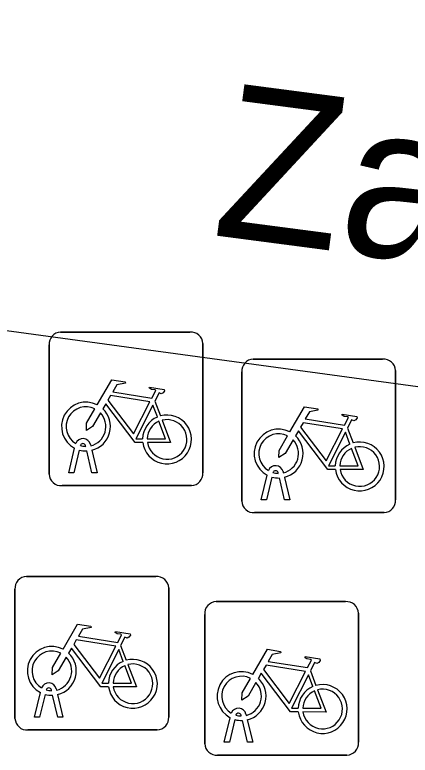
# Model space of a CAD drawing. Extents: x 155888 to 156864, y 383882 to 384671.
# Drawn here: x 156253.779 to 156256.348, y 383955.426 to 383960.244 of the extents above; entities that cross this region are included whole.
import ezdxf

# ---------------------------------------------------------------- set-up
doc = ezdxf.new("R2010")
doc.units = 0
for name, color, linetype in [('IMGEO_Fietsenrek', 7, 'Continuous'), ('IMGEO_Fietspad_gesloten', 7, 'Continuous'), ('IMGEO_Openbare_ruimte_label', 7, 'Continuous')]:
    doc.layers.add(name, color=color, linetype=linetype)

msp = doc.modelspace()

# ---------------------------------------------------------------- linework, layer by layer
at = {"layer": 'IMGEO_Fietsenrek'}
for p, q in [((156254.0759, 383958.1795), (156254.9168, 383958.1795)), ((156254.9168, 383958.1795), (156254.0759, 383958.1795)), ((156254.0015, 383957.2549), (156254.0015, 383958.0958)), ((156254.0015, 383958.0958), (156254.0015, 383957.2549)), ((156255.0005, 383958.1051), (156255.0005, 383957.2642)), ((156255.0005, 383957.2642), (156255.0005, 383958.1051)), ((156255.3279, 383958.0035), (156256.1688, 383958.0035)), ((156256.1688, 383958.0035), (156255.3279, 383958.0035)), ((156255.2535, 383957.0789), (156255.2535, 383957.9198)), ((156255.2535, 383957.9198), (156255.2535, 383957.0789)), ((156256.2525, 383957.9291), (156256.2525, 383957.0882)), ((156256.2525, 383957.0882), (156256.2525, 383957.9291)), ((156254.6882, 383957.7292), (156254.7245, 383957.634)), ((156255.9402, 383957.5532), (156255.9765, 383957.458)), ((156254.1285, 383957.2643), (156254.1668, 383957.4243)), ((156254.2389, 383957.4359), (156254.2379, 383957.4402)), ((156254.2696, 383957.4474), (156254.2714, 383957.4395)), ((156254.1972, 383957.4121), (156254.1619, 383957.2643)), ((156254.28, 383957.2643), (156254.2461, 383957.406)), ((156254.2784, 383957.4103), (156254.3134, 383957.2643)), ((156254.1619, 383957.2643), (156254.1285, 383957.2643)), ((156254.3134, 383957.2643), (156254.28, 383957.2643)), ((156255.3805, 383957.0883), (156255.4188, 383957.2483)), ((156255.4492, 383957.2361), (156255.4139, 383957.0883)), ((156255.4909, 383957.2599), (156255.4899, 383957.2642)), ((156255.532, 383957.0883), (156255.4981, 383957.23)), ((156255.5216, 383957.2714), (156255.5234, 383957.2635)), ((156255.5304, 383957.2343), (156255.5654, 383957.0883)), ((156254.9261, 383957.1805), (156254.0852, 383957.1805)), ((156254.0852, 383957.1805), (156254.9261, 383957.1805)), ((156255.4139, 383957.0883), (156255.3805, 383957.0883)), ((156255.5654, 383957.0883), (156255.532, 383957.0883)), ((156256.1781, 383957.0045), (156255.3372, 383957.0045)), ((156255.3372, 383957.0045), (156256.1781, 383957.0045)), ((156253.8539, 383956.5895), (156254.6948, 383956.5895)), ((156254.6948, 383956.5895), (156253.8539, 383956.5895)), ((156253.7795, 383955.6649), (156253.7795, 383956.5058)), ((156253.7795, 383956.5058), (156253.7795, 383955.6649)), ((156254.7785, 383956.5151), (156254.7785, 383955.6742)), ((156254.7785, 383955.6742), (156254.7785, 383956.5151)), ((156255.0869, 383956.4255), (156255.9278, 383956.4255)), ((156255.9278, 383956.4255), (156255.0869, 383956.4255)), ((156255.0125, 383955.5009), (156255.0125, 383956.3418)), ((156255.0125, 383956.3418), (156255.0125, 383955.5009)), ((156256.0115, 383956.3511), (156256.0115, 383955.5102)), ((156256.0115, 383955.5102), (156256.0115, 383956.3511)), ((156254.4662, 383956.1392), (156254.5025, 383956.044)), ((156255.6992, 383955.9752), (156255.7355, 383955.88)), ((156253.9065, 383955.6743), (156253.9448, 383955.8343)), ((156254.0169, 383955.8459), (156254.0159, 383955.8502)), ((156254.0476, 383955.8574), (156254.0494, 383955.8495)), ((156253.9752, 383955.8221), (156253.9399, 383955.6743)), ((156254.058, 383955.6743), (156254.0241, 383955.816)), ((156254.0564, 383955.8203), (156254.0914, 383955.6743)), ((156255.2499, 383955.6819), (156255.2489, 383955.6862)), ((156255.2806, 383955.6934), (156255.2824, 383955.6855)), ((156253.9399, 383955.6743), (156253.9065, 383955.6743)), ((156254.0914, 383955.6743), (156254.058, 383955.6743)), ((156255.1395, 383955.5103), (156255.1778, 383955.6703)), ((156255.2082, 383955.6581), (156255.1729, 383955.5103)), ((156255.291, 383955.5103), (156255.2571, 383955.652)), ((156255.2894, 383955.6563), (156255.3244, 383955.5103)), ((156254.7041, 383955.5905), (156253.8632, 383955.5905)), ((156253.8632, 383955.5905), (156254.7041, 383955.5905)), ((156255.1729, 383955.5103), (156255.1395, 383955.5103)), ((156255.3244, 383955.5103), (156255.291, 383955.5103)), ((156255.9371, 383955.4265), (156255.0962, 383955.4265)), ((156255.0962, 383955.4265), (156255.9371, 383955.4265))]:
    msp.add_line(p, q, dxfattribs=at)
for points in [[(156254.3141, 383957.7062), (156254.4088, 383957.8697), (156254.495, 383957.8559), (156254.4967, 383957.8472), (156254.4406, 383957.8363), (156254.4144, 383957.791), (156254.6696, 383957.7502)], [(156254.6696, 383957.7502), (156254.6946, 383957.799), (156254.6895, 383957.803), (156254.6663, 383957.8067), (156254.6536, 383957.8142), (156254.6526, 383957.8173), (156254.6548, 383957.8219), (156254.7496, 383957.8068), (156254.7519, 383957.7965), (156254.7425, 383957.7841), (156254.7301, 383957.7777), (156254.7156, 383957.7839), (156254.6882, 383957.7292)], [(156254.6567, 383957.725), (156254.3999, 383957.766), (156254.3832, 383957.7372), (156254.5502, 383957.5169), (156254.6567, 383957.725)], [(156254.6098, 383957.4615), (156254.5601, 383957.4616), (156254.3694, 383957.7133), (156254.3504, 383957.6805)], [(156254.3348, 383957.6537), (156254.2832, 383957.5645), (156254.2433, 383957.5385), (156254.2445, 383957.586), (156254.299, 383957.6802)], [(156254.7047, 383957.627), (156254.6754, 383957.7038), (156254.566, 383957.4857), (156254.6087, 383957.4856)], [(156255.5661, 383957.5302), (156255.6608, 383957.6937), (156255.747, 383957.6799), (156255.7487, 383957.6712), (156255.6926, 383957.6603), (156255.6664, 383957.615), (156255.9216, 383957.5742)], [(156255.9216, 383957.5742), (156255.9466, 383957.623), (156255.9415, 383957.627), (156255.9183, 383957.6307), (156255.9056, 383957.6382), (156255.9046, 383957.6413), (156255.9068, 383957.6459), (156256.0016, 383957.6308), (156256.0039, 383957.6205), (156255.9945, 383957.6081), (156255.9821, 383957.6017), (156255.9676, 383957.6079), (156255.9402, 383957.5532)], [(156254.6387, 383957.4855), (156254.7586, 383957.4853), (156254.7154, 383957.5989)], [(156254.7352, 383957.6058), (156254.7902, 383957.4612), (156254.6401, 383957.4615)], [(156255.9087, 383957.549), (156255.6519, 383957.59), (156255.6352, 383957.5612), (156255.8022, 383957.3409), (156255.9087, 383957.549)], [(156255.8618, 383957.2855), (156255.8121, 383957.2856), (156255.6214, 383957.5373), (156255.6024, 383957.5045)], [(156255.9567, 383957.451), (156255.9274, 383957.5278), (156255.818, 383957.3097), (156255.8607, 383957.3096)], [(156255.5868, 383957.4777), (156255.5352, 383957.3885), (156255.4953, 383957.3625), (156255.4965, 383957.41), (156255.551, 383957.5042)], [(156255.8907, 383957.3095), (156256.0106, 383957.3093), (156255.9674, 383957.4229)], [(156255.9872, 383957.4298), (156256.0422, 383957.2852), (156255.8921, 383957.2855)], [(156254.0921, 383956.1162), (156254.1868, 383956.2797), (156254.273, 383956.2659), (156254.2747, 383956.2572), (156254.2186, 383956.2463), (156254.1924, 383956.201), (156254.4476, 383956.1602)], [(156254.4476, 383956.1602), (156254.4726, 383956.209), (156254.4675, 383956.213), (156254.4443, 383956.2167), (156254.4316, 383956.2242), (156254.4306, 383956.2273), (156254.4328, 383956.2319), (156254.5276, 383956.2168), (156254.5299, 383956.2065), (156254.5205, 383956.1941), (156254.5081, 383956.1877), (156254.4936, 383956.1939), (156254.4662, 383956.1392)], [(156254.4347, 383956.135), (156254.1779, 383956.176), (156254.1612, 383956.1472), (156254.3282, 383955.9269), (156254.4347, 383956.135)], [(156254.3878, 383955.8715), (156254.3381, 383955.8716), (156254.1474, 383956.1233), (156254.1284, 383956.0905)], [(156254.1128, 383956.0637), (156254.0612, 383955.9745), (156254.0213, 383955.9485), (156254.0225, 383955.996), (156254.077, 383956.0902)], [(156254.4827, 383956.037), (156254.4534, 383956.1138), (156254.344, 383955.8957), (156254.3867, 383955.8956)], [(156255.3251, 383955.9522), (156255.4198, 383956.1157), (156255.506, 383956.1019), (156255.5077, 383956.0932), (156255.4516, 383956.0823), (156255.4254, 383956.037), (156255.6806, 383955.9962)], [(156255.6806, 383955.9962), (156255.7056, 383956.045), (156255.7005, 383956.049), (156255.6773, 383956.0527), (156255.6646, 383956.0602), (156255.6636, 383956.0633), (156255.6658, 383956.0679), (156255.7606, 383956.0528), (156255.7629, 383956.0425), (156255.7535, 383956.0301), (156255.7411, 383956.0237), (156255.7266, 383956.0299), (156255.6992, 383955.9752)], [(156254.4167, 383955.8955), (156254.5366, 383955.8953), (156254.4934, 383956.0089)], [(156254.5132, 383956.0158), (156254.5682, 383955.8712), (156254.4181, 383955.8715)], [(156255.6677, 383955.971), (156255.4109, 383956.012), (156255.3942, 383955.9832), (156255.5612, 383955.7629), (156255.6677, 383955.971)], [(156255.3458, 383955.8997), (156255.2942, 383955.8105), (156255.2543, 383955.7845), (156255.2555, 383955.832), (156255.31, 383955.9262)], [(156255.6208, 383955.7075), (156255.5711, 383955.7076), (156255.3804, 383955.9593), (156255.3614, 383955.9265)], [(156255.7157, 383955.873), (156255.6864, 383955.9498), (156255.577, 383955.7317), (156255.6197, 383955.7316)], [(156255.6497, 383955.7315), (156255.7696, 383955.7313), (156255.7264, 383955.8449)], [(156255.7462, 383955.8518), (156255.8012, 383955.7072), (156255.6511, 383955.7075)]]:
    msp.add_lwpolyline(points, dxfattribs=at)
for centre, radius, start, end in [((156254.0792, 383958.1016), 0.0779, 92.4484, 184.2845), ((156254.0792, 383958.1016), 0.0779, 92.4484, 184.2845), ((156254.9226, 383958.1018), 0.0779, 2.4484, 94.2845), ((156254.9226, 383958.1018), 0.0779, 2.4484, 94.2845), ((156255.3312, 383957.9256), 0.0779, 92.4484, 184.2845), ((156255.3312, 383957.9256), 0.0779, 92.4484, 184.2845), ((156256.1746, 383957.9258), 0.0779, 2.4484, 94.2845), ((156256.1746, 383957.9258), 0.0779, 2.4484, 94.2845), ((156254.2411, 383957.5649), 0.159, 62.6766, 242.1369), ((156254.2411, 383957.5649), 0.129, 63.3192, 238.903), ((156254.2411, 383957.5649), 0.159, 283.5766, 46.6042), ((156254.2411, 383957.5649), 0.129, 283.6043, 43.4302), ((156254.7677, 383957.4809), 0.159, 113.3408, 178.3217), ((156254.7677, 383957.4809), 0.159, 187.0065, 105.7708), ((156254.7677, 383957.4809), 0.129, 113.923, 177.9556), ((156254.7677, 383957.4809), 0.129, 188.6715, 104.5883), ((156255.4931, 383957.3889), 0.159, 62.6766, 242.1369), ((156255.4931, 383957.3889), 0.129, 63.3192, 238.903), ((156254.2209, 383957.4363), 0.0499, 12.8025, 158.6934), ((156255.4931, 383957.3889), 0.129, 283.6043, 43.4302), ((156255.4931, 383957.3889), 0.159, 283.5766, 46.6042), ((156254.2209, 383957.4363), 0.0174, 12.8025, 163.4502), ((156254.2411, 383957.5649), 0.129, 253.415, 269.0204), ((156256.0197, 383957.3049), 0.159, 113.3408, 178.3217), ((156256.0197, 383957.3049), 0.159, 187.0065, 105.7708), ((156256.0197, 383957.3049), 0.129, 113.923, 177.9556), ((156256.0197, 383957.3049), 0.129, 188.6715, 104.5883), ((156254.2411, 383957.5649), 0.159, 253.9967, 271.7867), ((156255.4729, 383957.2603), 0.0499, 12.8025, 158.6934), ((156255.4729, 383957.2603), 0.0174, 12.8025, 163.4502), ((156254.0794, 383957.2582), 0.0779, 182.4484, 274.2845), ((156254.0794, 383957.2582), 0.0779, 182.4484, 274.2845), ((156254.9228, 383957.2584), 0.0779, 272.4484, 4.2845), ((156254.9228, 383957.2584), 0.0779, 272.4484, 4.2845), ((156255.4931, 383957.3889), 0.159, 253.9967, 271.7867), ((156255.4931, 383957.3889), 0.129, 253.415, 269.0204), ((156256.1748, 383957.0824), 0.0779, 272.4484, 4.2845), ((156256.1748, 383957.0824), 0.0779, 272.4484, 4.2845), ((156255.3314, 383957.0822), 0.0779, 182.4484, 274.2845), ((156255.3314, 383957.0822), 0.0779, 182.4484, 274.2845), ((156253.8572, 383956.5116), 0.0779, 92.4484, 184.2845), ((156253.8572, 383956.5116), 0.0779, 92.4484, 184.2845), ((156254.7006, 383956.5118), 0.0779, 2.4484, 94.2845), ((156254.7006, 383956.5118), 0.0779, 2.4484, 94.2845), ((156255.0902, 383956.3476), 0.0779, 92.4484, 184.2845), ((156255.0902, 383956.3476), 0.0779, 92.4484, 184.2845), ((156255.9336, 383956.3478), 0.0779, 2.4484, 94.2845), ((156255.9336, 383956.3478), 0.0779, 2.4484, 94.2845), ((156254.0191, 383955.9749), 0.159, 62.6766, 242.1369), ((156254.0191, 383955.9749), 0.129, 63.3192, 238.903), ((156254.0191, 383955.9749), 0.159, 283.5766, 46.6042), ((156254.0191, 383955.9749), 0.129, 283.6043, 43.4302), ((156254.5457, 383955.8909), 0.159, 113.3408, 178.3217), ((156254.5457, 383955.8909), 0.159, 187.0065, 105.7708), ((156254.5457, 383955.8909), 0.129, 113.923, 177.9556), ((156254.5457, 383955.8909), 0.129, 188.6715, 104.5883), ((156255.2521, 383955.8109), 0.159, 62.6766, 242.1369), ((156255.2521, 383955.8109), 0.129, 63.3192, 238.903), ((156255.2521, 383955.8109), 0.159, 283.5766, 46.6042), ((156253.9989, 383955.8463), 0.0499, 12.8025, 158.6934), ((156255.2521, 383955.8109), 0.129, 283.6043, 43.4302), ((156255.7787, 383955.7269), 0.159, 187.0065, 105.7708), ((156253.9989, 383955.8463), 0.0174, 12.8025, 163.4502), ((156254.0191, 383955.9749), 0.129, 253.415, 269.0204), ((156255.7787, 383955.7269), 0.159, 113.3408, 178.3217), ((156255.7787, 383955.7269), 0.129, 113.923, 177.9556), ((156255.7787, 383955.7269), 0.129, 188.6715, 104.5883), ((156254.0191, 383955.9749), 0.159, 253.9967, 271.7867), ((156255.2319, 383955.6823), 0.0499, 12.8025, 158.6934), ((156255.2319, 383955.6823), 0.0174, 12.8025, 163.4502), ((156255.2521, 383955.8109), 0.129, 253.415, 269.0204), ((156253.8574, 383955.6682), 0.0779, 182.4484, 274.2845), ((156253.8574, 383955.6682), 0.0779, 182.4484, 274.2845), ((156254.7008, 383955.6684), 0.0779, 272.4484, 4.2845), ((156254.7008, 383955.6684), 0.0779, 272.4484, 4.2845), ((156255.2521, 383955.8109), 0.159, 253.9967, 271.7867), ((156255.0904, 383955.5042), 0.0779, 182.4484, 274.2845), ((156255.0904, 383955.5042), 0.0779, 182.4484, 274.2845), ((156255.9338, 383955.5044), 0.0779, 272.4484, 4.2845), ((156255.9338, 383955.5044), 0.0779, 272.4484, 4.2845)]:
    msp.add_arc(centre, radius, start, end, dxfattribs=at)
at = {"layer": 'IMGEO_Fietspad_gesloten'}
msp.add_lwpolyline([(156238.656, 383960.244), (156256.907, 383957.756)], dxfattribs=at)

# ---------------------------------------------------------------- texts
at = {"layer": 'IMGEO_Openbare_ruimte_label'}
msp.add_text('Zandstrand', height=1, rotation=352.5266, dxfattribs=at).set_placement((156255.0512, 383958.8119))

doc.saveas('drawing.dxf')
